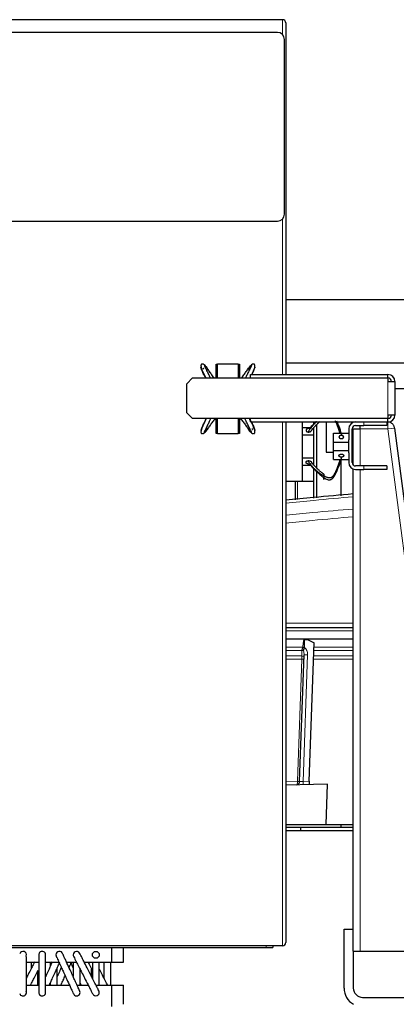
# Model space of a CAD drawing. Header units: inches. Extents: x 0 to 20790, y -12 to 14700.
# Tile 266 of 358: x 9408 to 9734, y 6126 to 6977. Entities that reach past the tile are written whole.
import ezdxf

# ---------------------------------------------------------------- set-up
doc = ezdxf.new("R2010")
doc.units = ezdxf.units.IN
doc.layers.add('1', color=7, linetype='Continuous', true_color=0xffffff)

msp = doc.modelspace()

# ---------------------------------------------------------------- linework, layer by layer
at = {"layer": '1', "color": 2, "linetype": 'Continuous', "lineweight": 25}
for p, q in [((9635.594, 6976.757), (9261.194, 6976.757)), ((9631.394, 6965.757), (9285.394, 6965.757)), ((9638.394, 6973.957), (9638.394, 6670.247)), ((9637.394, 6808.757), (9637.394, 6959.757)), ((9285.394, 6802.757), (9631.394, 6802.757)), ((9913.481, 6734.757), (9638.395, 6734.757)), ((9578.394, 6667.255), (9578.394, 6679.257)), ((9578.394, 6679.257), (9579.434, 6679.257)), ((9579.434, 6667.255), (9579.434, 6679.457)), ((9579.434, 6679.457), (9597.434, 6679.457)), ((9597.434, 6679.457), (9597.434, 6667.255)), ((9597.434, 6679.257), (9598.394, 6679.257)), ((9598.394, 6679.257), (9598.394, 6667.255)), ((9638.389, 6680.256), (9743.394, 6680.256)), ((9607.894, 6667.255), (9607.894, 6670.257)), ((9607.894, 6670.257), (9726.894, 6670.257)), ((9726.894, 6667.257), (9726.894, 6670.257)), ((9552.894, 6662.255), (9557.894, 6667.255)), ((9552.894, 6637.259), (9552.894, 6662.255)), ((9557.894, 6667.255), (9726.894, 6667.255)), ((9726.894, 6667.255), (9726.894, 6664.257)), ((9726.894, 6664.257), (9732.894, 6664.257)), ((9732.894, 6664.257), (9732.894, 6635.257)), ((9732.89, 6658.256), (9743.394, 6658.256)), ((9557.894, 6632.259), (9552.894, 6637.259)), ((9732.894, 6635.257), (9726.894, 6635.257)), ((9726.894, 6635.257), (9726.894, 6632.259)), ((9726.894, 6632.259), (9557.894, 6632.259)), ((9578.394, 6619.257), (9578.394, 6632.258)), ((9579.434, 6619.057), (9579.434, 6632.259)), ((9597.434, 6632.259), (9597.434, 6619.057)), ((9598.394, 6632.258), (9598.394, 6619.257)), ((9607.894, 6629.257), (9607.894, 6632.259)), ((9607.894, 6629.257), (9726.894, 6629.257)), ((9638.394, 6629.249), (9638.394, 6179.557)), ((9652.894, 6623.284), (9652.894, 6629.257)), ((9662.894, 6627.044), (9662.894, 6629.257)), ((9665.116, 6626.899), (9665.116, 6589.553)), ((9673.544, 6629.257), (9673.544, 6603.256)), ((9698.894, 6626.257), (9705.894, 6626.257)), ((9702.894, 6623.257), (9702.894, 6626.257)), ((9725.894, 6626.257), (9705.894, 6626.257)), ((9725.894, 6629.257), (9725.894, 6626.257)), ((9726.894, 6629.257), (9726.894, 6632.257)), ((9579.434, 6619.257), (9578.394, 6619.257)), ((9597.434, 6619.057), (9579.434, 6619.057)), ((9598.394, 6619.257), (9597.434, 6619.257)), ((9652.894, 6624.457), (9660.81, 6624.457)), ((9652.894, 6618.257), (9652.894, 6623.284)), ((9652.894, 6598.257), (9652.894, 6618.257)), ((9652.894, 6618.257), (9662.894, 6618.257)), ((9662.894, 6618.257), (9662.894, 6624.457)), ((9662.894, 6598.257), (9662.894, 6618.257)), ((9679.894, 6611.727), (9679.894, 6619.727)), ((9679.894, 6619.727), (9692.894, 6619.727)), ((9692.894, 6623.257), (9692.894, 6613.813)), ((9695.894, 6594.257), (9695.894, 6623.257)), ((9696.894, 6623.257), (9702.894, 6623.257)), ((9696.894, 6592.018), (9696.894, 6623.257)), ((9732.579, 6624.038), (9791.894, 6172.257)), ((9679.894, 6604.727), (9679.894, 6611.727)), ((9679.894, 6611.727), (9692.894, 6611.727)), ((9692.894, 6611.727), (9692.894, 6613.813)), ((9692.894, 6604.727), (9692.894, 6611.727)), ((9673.544, 6603.256), (9679.892, 6603.256)), ((9679.894, 6604.727), (9692.894, 6604.727)), ((9679.894, 6596.727), (9679.894, 6604.727)), ((9692.894, 6602.642), (9692.894, 6604.727)), ((9692.894, 6602.642), (9692.894, 6594.257)), ((9652.894, 6598.257), (9662.894, 6598.257)), ((9652.894, 6593.229), (9652.894, 6598.257)), ((9652.894, 6578.257), (9652.894, 6593.229)), ((9652.894, 6592.057), (9660.763, 6592.057)), ((9662.894, 6592.057), (9662.894, 6598.257)), ((9679.894, 6596.727), (9692.894, 6596.727)), ((9686.244, 6596.727), (9686.244, 6565.51)), ((9662.894, 6578.057), (9662.894, 6589.41)), ((9665.116, 6586.679), (9665.116, 6563.688)), ((9696.894, 6172.257), (9696.894, 6588.593)), ((9705.894, 6591.257), (9698.894, 6591.257)), ((9698.894, 6588.257), (9705.894, 6588.257)), ((9725.894, 6591.257), (9705.894, 6591.257)), ((9725.894, 6588.257), (9705.894, 6588.257)), ((9725.894, 6591.257), (9725.894, 6588.257)), ((9638.394, 6578.257), (9652.894, 6578.257)), ((9646.613, 6578.254), (9646.613, 6562.089)), ((9652.894, 6578.057), (9652.894, 6578.257)), ((9652.894, 6578.057), (9662.894, 6578.057)), ((9662.545, 6578.055), (9662.545, 6563.464)), ((9638.397, 6451.651), (9696.896, 6451.651)), ((9696.895, 6441.651), (9638.4, 6441.651)), ((9654.539, 6434.49), (9654.774, 6441.221)), ((9657.809, 6441.115), (9654.774, 6441.221)), ((9657.809, 6441.115), (9662.904, 6438.434)), ((9658.731, 6318.933), (9662.904, 6438.434)), ((9654.537, 6434.44), (9654.539, 6434.49)), ((9650.493, 6318.635), (9654.318, 6428.177)), ((9674.645, 6316.45), (9638.394, 6315.501)), ((9658.731, 6318.933), (9658.63, 6316.031)), ((9673.429, 6281.651), (9674.645, 6316.45)), ((9638.393, 6281.651), (9673.429, 6281.651)), ((9638.394, 6279.256), (9651.394, 6279.256)), ((9651.394, 6279.256), (9696.897, 6279.256)), ((9651.394, 6276.256), (9651.394, 6279.256)), ((9673.431, 6281.651), (9696.895, 6281.651)), ((9686.244, 6281.652), (9686.244, 6279.257)), ((9638.394, 6276.257), (9696.894, 6276.257)), ((9688.894, 6140.257), (9688.894, 6191.257)), ((9688.894, 6191.257), (9696.894, 6191.257)), ((9635.594, 6176.757), (9261.194, 6176.757)), ((9397.194, 6175.257), (9488.194, 6175.257)), ((9488.19, 6175.257), (9621.394, 6175.257)), ((9488.194, 6162.757), (9488.194, 6175.257)), ((9498.194, 6162.757), (9498.194, 6175.257)), ((9621.394, 6175.257), (9627.394, 6175.257)), ((9627.394, 6176.757), (9627.394, 6175.257)), ((9696.894, 6172.257), (9696.894, 6140.257)), ((9696.894, 6172.257), (9702.894, 6172.257)), ((9702.894, 6172.257), (9785.843, 6172.257)), ((9414.176, 6162.757), (9424.798, 6162.757)), ((9430.779, 6162.757), (9442.266, 6162.757)), ((9448.849, 6162.757), (9457.426, 6162.757)), ((9464.14, 6162.757), (9488.194, 6162.757)), ((9488.194, 6162.757), (9498.194, 6162.757)), ((9414.191, 6142.757), (9424.813, 6142.757)), ((9430.792, 6142.757), (9451.436, 6142.757)), ((9458.022, 6142.757), (9467.645, 6142.757)), ((9474.361, 6142.757), (9488.194, 6142.757)), ((9488.194, 6142.757), (9498.194, 6142.757)), ((9488.194, 6124.257), (9488.194, 6142.757)), ((9498.194, 6126.257), (9498.194, 6142.757)), ((9704.894, 6132.257), (9772.894, 6132.257))]:
    msp.add_line(p, q, dxfattribs=at)
at = {"layer": '1', "color": 110, "linetype": 'Continuous', "lineweight": 13}
for p, q in [((9635.594, 6964.041), (9635.594, 6976.757)), ((9635.594, 6670.248), (9635.594, 6804.472)), ((9726.894, 6635.257), (9726.894, 6664.257)), ((9635.594, 6176.757), (9635.594, 6629.251)), ((9705.894, 6626.257), (9705.894, 6629.257)), ((9726.63, 6623.257), (9726.63, 6629.257)), ((9702.894, 6623.257), (9702.894, 6591.25)), ((9726.63, 6623.257), (9702.894, 6623.257)), ((9732.579, 6624.038), (9726.63, 6623.257)), ((9785.843, 6172.257), (9726.63, 6623.257)), ((9702.894, 6588.255), (9702.894, 6172.257)), ((9705.894, 6588.257), (9705.894, 6591.257)), ((9648.756, 6578.254), (9648.756, 6562.274)), ((9638.399, 6455.442), (9696.898, 6455.442)), ((9696.897, 6448.808), (9638.398, 6448.808)), ((9638.394, 6434.657), (9653.167, 6434.657)), ((9652.446, 6431.919), (9638.394, 6431.919)), ((9652.28, 6427.17), (9652.446, 6431.919)), ((9696.897, 6431.919), (9662.677, 6431.919)), ((9662.773, 6434.657), (9696.896, 6434.657)), ((9638.394, 6427.17), (9652.28, 6427.17)), ((9652.254, 6424.435), (9638.394, 6424.435)), ((9648.567, 6318.872), (9652.254, 6424.435)), ((9657.32, 6428.173), (9653.5, 6318.796)), ((9696.899, 6424.435), (9662.416, 6424.435)), ((9662.511, 6427.17), (9696.898, 6427.17)), ((9638.394, 6318.606), (9648.567, 6318.872)), ((9653.5, 6318.796), (9658.731, 6318.933)), ((9621.394, 6176.757), (9621.394, 6175.257))]:
    msp.add_line(p, q, dxfattribs=at)
at = {"layer": '1', "color": 2, "linetype": 'Continuous', "lineweight": 25}
msp.add_circle((9474.194, 6169.007), 3, dxfattribs=at)
for centre, radius, start, end in [((9635.594, 6973.957), 2.8, 0, 90), ((9631.394, 6959.757), 6, 0, 90), ((9631.394, 6808.757), 6, 270, 0), ((9726.894, 6664.257), 6, 0, 90), ((9726.894, 6664.257), 3, 0, 90), ((9726.894, 6635.257), 6, 270, 0), ((9726.894, 6635.257), 3, 270, 0), ((9698.894, 6623.257), 6, 90, 180), ((9698.894, 6623.257), 3, 90, 180), ((9698.894, 6594.257), 6, 180, 270), ((9698.894, 6594.257), 3, 180, 270), ((9647.495, 6318.74), 3, 271.5, 358), ((9635.594, 6179.557), 2.8, 270, 0), ((9411.194, 6169.007), 3, 341.74125, 161.71875), ((9427.794, 6169.007), 3, 17.634375, 201.1275), ((9442.694, 6169.007), 3, 13.39875, 180), ((9442.694, 6169.007), 3, 180, 193.381875), ((9457.594, 6169.007), 3, 9.118125, 180), ((9457.594, 6169.007), 3, 180, 189.118125), ((9411.194, 6136.507), 3, 198.28125, 18.770625), ((9427.794, 6136.507), 3, 158.8725, 342.365625), ((9457.594, 6136.507), 3, 215.865, 0), ((9457.594, 6136.507), 3, 0, 35.89875), ((9474.194, 6136.507), 3, 225.028125, 45.0225), ((9704.894, 6140.257), 16, 180, 241.041094), ((9704.894, 6140.257), 8, 180, 270)]:
    msp.add_arc(centre, radius, start, end, dxfattribs=at)
at = {"layer": '1', "color": 110, "linetype": 'Continuous', "lineweight": 13}
for centre, major_axis, ratio, start_param, end_param in [((9652.548, 6434.797), (0.21, 4), 0.017402, 3.9104493, 4.0569497), ((9652.398, 6430.481), (1.999, -0.07), 0.719748, 0.7957294, 1.5716725), ((9652.42, 6431.135), (1.999, -0.07), 0.6108356, 0.7931781, 1.5644616), ((9653.097, 6434.587), (-1.989, 0.207), 0.0383473, 3.905781, 4.6813136), ((9652.32, 6428.247), (0.159, 4.566), 0.4377405, 4.712389, 5.5081184), ((9652.323, 6428.348), (0.235, 6.724), 0.7431451, 4.712389, 5.8716685), ((9652.181, 6424.292), (0.07, 4), 0.0174444, 4.7482984, 5.5155451), ((9652.184, 6424.364), (1.999, -0.07), 0.0368135, 0, 1.5371762), ((9652.232, 6425.731), (1.999, -0.07), 0.719748, 0, 1.5716725), ((9657.316, 6428.072), (2.998, -0.105), 0.0336829, 1.5707963, 3.1415927), ((9647.495, 6318.74), (-0.079, 2.999), 0.3572125, 3.1415927, 4.6513025), ((9648.496, 6318.766), (-0.017, 3.001), 0.0238693, 4.6517894, 4.7475548), ((9648.498, 6318.801), (1.999, -0.07), 0.0368135, 0, 1.5371762), ((9648.494, 6318.705), (-1.999, 0.07), 0.0587977, 1.6102188, 3.1415927), ((9653.504, 6318.897), (3.011, 0.262), 0.0331858, 3.1375287, 4.708325), ((9653.504, 6318.897), (-0.079, 2.999), 0.0020575, 1.6044228, 3.1415927)]:
    msp.add_ellipse(centre, major_axis=major_axis, ratio=ratio, start_param=start_param, end_param=end_param, dxfattribs=at)
at = {"layer": '1', "color": 2, "linetype": 'Continuous', "lineweight": 25}
for points, degree, knots in [([(9569.071, 6667.322), (9568.979, 6667.506), (9568.61, 6668.247), (9567.968, 6669.541), (9567.155, 6671.197), (9566.375, 6672.832), (9565.801, 6674.164), (9565.503, 6675.045), (9565.37, 6675.522), (9565.287, 6675.852), (9565.22, 6676.138), (9565.139, 6676.417), (9565.072, 6676.59), (9565.061, 6676.517), (9565.145, 6676.347), (9565.245, 6676.193), (9565.295, 6676.122)], 3, [0, 0, 0, 0, 0.0430216, 0.1730944, 0.3031673, 0.4332401, 0.563313, 0.6283494, 0.6608676, 0.6933858, 0.725904, 0.7584222, 0.8234586, 0.8884951, 0.9535315, 1, 1, 1, 1]), ([(9569.489, 6677.176), (9568.969, 6677.807), (9568.004, 6678.706), (9566.698, 6679.31), (9565.937, 6679.302), (9565.433, 6679.081), (9565.151, 6678.534), (9565.135, 6677.661), (9565.298, 6676.304), (9566.465, 6672.87), (9568.048, 6669.665), (9569.228, 6667.257)], 3, [0, 0, 0, 0, 0.120551, 0.224305, 0.2695909, 0.3107847, 0.3829057, 0.4458882, 0.5007155, 0.6269579, 1, 1, 1, 1]), ([(9570.119, 6676.337), (9569.889, 6676.691), (9569.418, 6677.348), (9568.836, 6677.928), (9568.413, 6678.162), (9568.132, 6678.198), (9568.06, 6678.014), (9568.113, 6677.76), (9568.219, 6677.52), (9568.361, 6677.248), (9568.575, 6676.85), (9568.973, 6676.083), (9569.574, 6674.848), (9570.319, 6673.289), (9571.087, 6671.698), (9571.867, 6670.093), (9572.581, 6668.63), (9573.039, 6667.703), (9573.231, 6667.318)], 3, [0, 0, 0, 0, 0.0933859, 0.1867719, 0.2334649, 0.2801578, 0.3268508, 0.3501973, 0.3735438, 0.3968902, 0.4202367, 0.4669297, 0.5603156, 0.6537016, 0.7470875, 0.8404735, 0.9338594, 1, 1, 1, 1]), ([(9568.087, 6677.948), (9568.222, 6677.921), (9568.385, 6677.876), (9568.544, 6677.817), (9568.697, 6677.745), (9568.99, 6677.581), (9569.319, 6677.358), (9569.591, 6677.108), (9569.828, 6676.824), (9570.024, 6676.513), (9570.119, 6676.337)], 5, [0, 0, 0, 0, 0, 0, 0.2580938, 0.3152444, 0.3152444, 0.3152444, 0.6272599, 1, 1, 1, 1, 1, 1]), ([(9606.75, 6676.337), (9606.98, 6676.691), (9607.451, 6677.348), (9608.033, 6677.928), (9608.456, 6678.162), (9608.737, 6678.198), (9608.808, 6678.014), (9608.756, 6677.76), (9608.65, 6677.52), (9608.508, 6677.248), (9608.294, 6676.85), (9607.896, 6676.083), (9607.295, 6674.848), (9606.55, 6673.289), (9605.782, 6671.698), (9605.002, 6670.093), (9604.288, 6668.63), (9603.83, 6667.703), (9603.638, 6667.318)], 3, [0, 0, 0, 0, 0.0933859, 0.1867719, 0.2334649, 0.2801578, 0.3268508, 0.3501973, 0.3735438, 0.3968902, 0.4202367, 0.4669297, 0.5603156, 0.6537016, 0.7470875, 0.8404735, 0.9338594, 1, 1, 1, 1]), ([(9608.782, 6677.948), (9608.647, 6677.921), (9608.484, 6677.876), (9608.325, 6677.817), (9608.172, 6677.745), (9607.879, 6677.581), (9607.55, 6677.358), (9607.278, 6677.108), (9607.041, 6676.824), (9606.845, 6676.513), (9606.75, 6676.337)], 5, [0, 0, 0, 0, 0, 0, 0.2580938, 0.3152444, 0.3152444, 0.3152444, 0.6272599, 1, 1, 1, 1, 1, 1]), ([(9609.106, 6670.279), (9609.762, 6671.664), (9610.734, 6673.84), (9611.571, 6676.304), (9611.734, 6677.661), (9611.718, 6678.534), (9611.435, 6679.081), (9610.932, 6679.302), (9610.171, 6679.31), (9608.864, 6678.706), (9607.9, 6677.807), (9607.38, 6677.176)], 3, [0, 0, 0, 0, 0.2566536, 0.4063317, 0.471337, 0.5460117, 0.6315212, 0.6803622, 0.734055, 0.8570699, 1, 1, 1, 1]), ([(9609.258, 6670.269), (9609.41, 6670.578), (9609.829, 6671.437), (9610.494, 6672.832), (9611.068, 6674.164), (9611.366, 6675.045), (9611.499, 6675.522), (9611.581, 6675.852), (9611.649, 6676.138), (9611.729, 6676.417), (9611.797, 6676.59), (9611.807, 6676.517), (9611.708, 6676.313), (9611.556, 6676.092), (9611.452, 6675.952)], 3, [0, 0, 0, 0, 0.0905636, 0.2522843, 0.414005, 0.4948654, 0.5352955, 0.5757257, 0.6161559, 0.6565861, 0.7374464, 0.8183068, 0.8991671, 1, 1, 1, 1]), ([(9567.573, 6675.422), (9567.555, 6675.443), (9567.433, 6675.585), (9567.321, 6675.651), (9567.192, 6675.47), (9567.127, 6675.058), (9567.097, 6674.801)], 3, [0, 0, 0, 0, 0.0370006, 0.2628933, 0.4797994, 1, 1, 1, 1]), ([(9570.119, 6676.337), (9570.167, 6676.247), (9570.247, 6676.083), (9570.317, 6675.913), (9570.374, 6675.738), (9570.435, 6675.492), (9570.482, 6675.232), (9570.501, 6675.049), (9570.503, 6674.865), (9570.484, 6674.642), (9570.433, 6674.351), (9570.381, 6674.174), (9570.307, 6674.004), (9570.204, 6673.839), (9570.059, 6673.66), (9569.997, 6673.594), (9569.929, 6673.532), (9569.857, 6673.476), (9569.751, 6673.405), (9569.708, 6673.379), (9569.668, 6673.357), (9569.628, 6673.336), (9569.586, 6673.317)], 5, [0, 0, 0, 0, 0, 0, 0.1485653, 0.2666578, 0.2666578, 0.2666578, 0.3696456, 0.5333156, 0.5333156, 0.5333156, 0.591593, 0.7999733, 0.7999733, 0.7999733, 0.8142952, 0.9276593, 0.9333022, 0.9333022, 0.9333022, 1, 1, 1, 1, 1, 1]), ([(9576.592, 6667.292), (9576.495, 6667.416), (9576.011, 6668.034), (9575.165, 6669.134), (9574.094, 6670.576), (9573.071, 6672.025), (9572.079, 6673.486), (9571.1, 6674.95), (9570.451, 6675.894), (9570.119, 6676.337)], 3, [0, 0, 0, 0, 0.039904, 0.19992, 0.359936, 0.519952, 0.679968, 0.839984, 1, 1, 1, 1]), ([(9600.277, 6667.292), (9600.374, 6667.416), (9600.858, 6668.034), (9601.704, 6669.134), (9602.775, 6670.576), (9603.798, 6672.025), (9604.79, 6673.486), (9605.768, 6674.95), (9606.417, 6675.894), (9606.75, 6676.337)], 3, [0, 0, 0, 0, 0.039904, 0.19992, 0.359936, 0.519952, 0.679968, 0.839984, 1, 1, 1, 1]), ([(9606.75, 6676.337), (9606.702, 6676.247), (9606.59, 6676.019), (9606.46, 6675.675), (9606.38, 6675.315), (9606.359, 6674.946), (9606.385, 6674.642), (9606.437, 6674.348), (9606.49, 6674.169), (9606.565, 6673.997), (9606.665, 6673.839), (9606.756, 6673.726)], 5, [0, 0, 0, 0, 0, 0, 0.1848578, 0.4599452, 0.6635975, 0.6635975, 0.6635975, 0.7361114, 1, 1, 1, 1, 1, 1]), ([(9569.587, 6632.171), (9569.323, 6631.639), (9568.781, 6630.551), (9567.968, 6628.913), (9567.155, 6627.257), (9566.375, 6625.623), (9565.801, 6624.29), (9565.503, 6623.409), (9565.37, 6622.933), (9565.287, 6622.602), (9565.22, 6622.316), (9565.139, 6622.037), (9565.072, 6621.864), (9565.061, 6621.937), (9565.161, 6622.141), (9565.313, 6622.362), (9565.417, 6622.503)], 3, [0, 0, 0, 0, 0.1108584, 0.2274901, 0.3441218, 0.4607534, 0.5773851, 0.635701, 0.6648589, 0.6940168, 0.7231747, 0.7523326, 0.8106485, 0.8689643, 0.9272801, 1, 1, 1, 1]), ([(9569.742, 6632.248), (9569.617, 6631.991), (9568.267, 6629.23), (9566.495, 6625.674), (9565.298, 6622.15), (9565.135, 6620.794), (9565.151, 6619.921), (9565.433, 6619.373), (9565.937, 6619.152), (9566.698, 6619.144), (9568.004, 6619.748), (9568.969, 6620.647), (9569.489, 6621.278)], 3, [0, 0, 0, 0, 0.037703, 0.4052812, 0.5250321, 0.57704, 0.6367839, 0.7051963, 0.7442719, 0.7872291, 0.8856479, 1, 1, 1, 1]), ([(9570.119, 6622.117), (9569.889, 6621.763), (9569.418, 6621.106), (9568.836, 6620.526), (9568.413, 6620.293), (9568.132, 6620.256), (9568.06, 6620.44), (9568.113, 6620.695), (9568.219, 6620.934), (9568.361, 6621.206), (9568.575, 6621.604), (9568.973, 6622.371), (9569.574, 6623.606), (9570.319, 6625.165), (9571.087, 6626.756), (9571.867, 6628.362), (9572.752, 6630.174), (9573.388, 6631.454), (9573.76, 6632.193)], 3, [0, 0, 0, 0, 0.088065, 0.17613, 0.2201625, 0.264195, 0.3082275, 0.3302437, 0.35226, 0.3742762, 0.3962925, 0.440325, 0.52839, 0.6164549, 0.7045199, 0.7925849, 0.8806499, 1, 1, 1, 1]), ([(9577.442, 6632.23), (9577.053, 6631.747), (9576.279, 6630.769), (9575.165, 6629.32), (9574.094, 6627.878), (9573.071, 6626.429), (9572.079, 6624.969), (9571.1, 6623.504), (9570.451, 6622.56), (9570.119, 6622.117)], 3, [0, 0, 0, 0, 0.1383334, 0.2819445, 0.4255556, 0.5691667, 0.7127778, 0.8563889, 1, 1, 1, 1]), ([(9599.427, 6632.23), (9599.816, 6631.747), (9600.59, 6630.769), (9601.704, 6629.32), (9602.775, 6627.878), (9603.798, 6626.429), (9604.79, 6624.969), (9605.768, 6623.504), (9606.417, 6622.56), (9606.75, 6622.117)], 3, [0, 0, 0, 0, 0.1383334, 0.2819445, 0.4255556, 0.5691667, 0.7127778, 0.8563889, 1, 1, 1, 1]), ([(9606.75, 6622.117), (9606.98, 6621.763), (9607.451, 6621.106), (9608.033, 6620.526), (9608.456, 6620.293), (9608.737, 6620.256), (9608.808, 6620.44), (9608.756, 6620.695), (9608.65, 6620.934), (9608.508, 6621.206), (9608.294, 6621.604), (9607.896, 6622.371), (9607.295, 6623.606), (9606.55, 6625.165), (9605.782, 6626.756), (9605.002, 6628.362), (9604.117, 6630.174), (9603.481, 6631.454), (9603.109, 6632.193)], 3, [0, 0, 0, 0, 0.088065, 0.17613, 0.2201625, 0.264195, 0.3082275, 0.3302437, 0.35226, 0.3742762, 0.3962925, 0.440325, 0.52839, 0.6164549, 0.7045199, 0.7925849, 0.8806499, 1, 1, 1, 1]), ([(9607.38, 6621.278), (9607.9, 6620.647), (9608.864, 6619.748), (9610.171, 6619.144), (9610.932, 6619.152), (9611.435, 6619.373), (9611.718, 6619.921), (9611.734, 6620.794), (9611.571, 6622.15), (9610.373, 6625.674), (9608.601, 6629.231), (9607.251, 6631.993), (9607.125, 6632.251)], 3, [0, 0, 0, 0, 0.1143361, 0.2127411, 0.2556923, 0.2947624, 0.3631652, 0.4229007, 0.4749014, 0.5946355, 0.9621622, 1, 1, 1, 1]), ([(9608.736, 6629.244), (9608.79, 6629.134), (9609.118, 6628.47), (9609.714, 6627.257), (9610.494, 6625.623), (9611.068, 6624.29), (9611.366, 6623.409), (9611.499, 6622.933), (9611.581, 6622.602), (9611.649, 6622.316), (9611.729, 6622.037), (9611.797, 6621.864), (9611.807, 6621.937), (9611.724, 6622.108), (9611.624, 6622.262), (9611.574, 6622.333)], 3, [0, 0, 0, 0, 0.0302418, 0.1827854, 0.3353291, 0.4878728, 0.5641446, 0.6022805, 0.6404164, 0.6785524, 0.7166883, 0.7929601, 0.8692319, 0.9455038, 1, 1, 1, 1]), ([(9665.007, 6629.256), (9664.582, 6628.884), (9663.571, 6627.962), (9662.041, 6626.405), (9659.959, 6623.97), (9658.566, 6621.994), (9657.714, 6620.613)], 3, [0, 0, 0, 0, 0.1499987, 0.362499, 0.5749993, 1, 1, 1, 1]), ([(9659.071, 6623.655), (9659.957, 6624.67), (9661.358, 6626.178), (9663.359, 6628.134), (9664.448, 6629.162), (9665.036, 6629.711), (9665.108, 6629.777)], 3, [0, 0, 0, 0, 0.4832815, 0.7249222, 0.966563, 1, 1, 1, 1]), ([(9685.31, 6619.81), (9685.132, 6620.483), (9684.615, 6622.291), (9683.804, 6624.644), (9682.948, 6626.876), (9682.262, 6628.541), (9681.76, 6629.676), (9681.486, 6630.254), (9681.472, 6630.285)], 3, [0, 0, 0, 0, 0.1891166, 0.509925, 0.6703292, 0.8307334, 0.9911377, 1, 1, 1, 1]), ([(9682.331, 6630.268), (9682.511, 6629.877), (9682.928, 6628.948), (9683.788, 6626.932), (9684.862, 6624.21), (9685.941, 6620.901), (9686.509, 6618.676), (9686.754, 6617.565)], 3, [0, 0, 0, 0, 0.0947593, 0.2240794, 0.4827196, 0.7413598, 1, 1, 1, 1]), ([(9732.579, 6624.038), (9732.534, 6624.384), (9732.458, 6624.726), (9732.248, 6625.392), (9732.114, 6625.716), (9731.792, 6626.335), (9731.604, 6626.631), (9731.179, 6627.185), (9730.942, 6627.443), (9730.428, 6627.915), (9730.15, 6628.128), (9729.561, 6628.504), (9729.25, 6628.666), (9728.605, 6628.933), (9728.271, 6629.038), (9727.589, 6629.19), (9727.242, 6629.235), (9726.893, 6629.251)], 3, [0, 0, 0, 0, 0.125, 0.125, 0.25, 0.25, 0.375, 0.375, 0.5, 0.5, 0.625, 0.625, 0.75, 0.75, 0.875, 0.875, 1, 1, 1, 1]), ([(9568.087, 6620.506), (9568.222, 6620.533), (9568.385, 6620.578), (9568.544, 6620.638), (9568.697, 6620.709), (9568.99, 6620.873), (9569.319, 6621.096), (9569.591, 6621.347), (9569.828, 6621.631), (9570.024, 6621.941), (9570.119, 6622.117)], 5, [0, 0, 0, 0, 0, 0, 0.2580938, 0.3152444, 0.3152444, 0.3152444, 0.6272599, 1, 1, 1, 1, 1, 1]), ([(9570.119, 6622.117), (9570.167, 6622.207), (9570.278, 6622.435), (9570.409, 6622.779), (9570.489, 6623.14), (9570.51, 6623.508), (9570.484, 6623.812), (9570.432, 6624.106), (9570.379, 6624.286), (9570.304, 6624.457), (9570.204, 6624.615), (9570.113, 6624.728)], 5, [0, 0, 0, 0, 0, 0, 0.1848578, 0.4599452, 0.6635975, 0.6635975, 0.6635975, 0.7361114, 1, 1, 1, 1, 1, 1]), ([(9606.75, 6622.117), (9606.702, 6622.207), (9606.622, 6622.372), (9606.552, 6622.542), (9606.495, 6622.716), (9606.434, 6622.962), (9606.386, 6623.223), (9606.368, 6623.405), (9606.366, 6623.589), (9606.385, 6623.812), (9606.436, 6624.104), (9606.488, 6624.281), (9606.562, 6624.45), (9606.661, 6624.61), (9606.753, 6624.724), (9606.755, 6624.727), (9606.758, 6624.73), (9606.76, 6624.733)], 5, [0, 0, 0, 0, 0, 0, 0.1844371, 0.3310436, 0.3310436, 0.3310436, 0.4588984, 0.6620872, 0.6620872, 0.6620872, 0.7344361, 0.9931308, 0.9931308, 0.9931308, 1, 1, 1, 1, 1, 1]), ([(9608.782, 6620.506), (9608.647, 6620.533), (9608.484, 6620.578), (9608.325, 6620.638), (9608.172, 6620.709), (9607.879, 6620.873), (9607.55, 6621.096), (9607.278, 6621.347), (9607.041, 6621.631), (9606.845, 6621.941), (9606.75, 6622.117)], 5, [0, 0, 0, 0, 0, 0, 0.2580938, 0.3152444, 0.3152444, 0.3152444, 0.6272599, 1, 1, 1, 1, 1, 1]), ([(9609.296, 6623.032), (9609.314, 6623.011), (9609.436, 6622.869), (9609.548, 6622.803), (9609.677, 6622.985), (9609.742, 6623.397), (9609.772, 6623.654)], 3, [0, 0, 0, 0, 0.0370006, 0.2628933, 0.4797994, 1, 1, 1, 1]), ([(9659.071, 6623.655), (9658.884, 6623.677), (9658.535, 6623.692), (9658.185, 6623.664), (9657.845, 6623.596), (9657.497, 6623.484), (9657.204, 6623.367), (9657.057, 6623.298), (9656.917, 6623.22), (9656.787, 6623.134), (9656.584, 6622.981), (9656.47, 6622.882), (9656.368, 6622.777), (9656.28, 6622.664), (9656.163, 6622.466), (9656.096, 6622.321), (9656.058, 6622.193), (9656.038, 6622.061), (9656.038, 6621.866), (9656.061, 6621.692), (9656.098, 6621.565), (9656.156, 6621.443), (9656.26, 6621.291), (9656.419, 6621.114), (9656.655, 6620.925), (9656.952, 6620.777), (9657.285, 6620.677), (9657.57, 6620.628), (9657.714, 6620.613)], 5, [0, 0, 0, 0, 0, 0, 0.1360851, 0.25, 0.25, 0.25, 0.2708653, 0.3748173, 0.375, 0.375, 0.375, 0.4789488, 0.5, 0.5, 0.5, 0.5828898, 0.625, 0.625, 0.625, 0.6871801, 0.75, 0.75, 0.75, 0.7916704, 0.8957455, 1, 1, 1, 1, 1, 1]), ([(9657.714, 6620.613), (9657.906, 6620.592), (9658.254, 6620.58), (9658.603, 6620.611), (9658.943, 6620.681), (9659.334, 6620.81), (9659.619, 6620.93), (9659.764, 6621.002), (9659.9, 6621.083), (9660.064, 6621.196), (9660.236, 6621.331), (9660.334, 6621.421), (9660.422, 6621.516), (9660.5, 6621.616), (9660.547, 6621.686)], 5, [0, 0, 0, 0, 0, 0, 0.2888057, 0.5141884, 0.5141884, 0.5141884, 0.6297551, 0.7712826, 0.7712826, 0.7712826, 0.843656, 1, 1, 1, 1, 1, 1]), ([(9686.754, 6617.565), (9686.665, 6617.573), (9686.444, 6617.584), (9686.12, 6617.571), (9685.805, 6617.519), (9685.515, 6617.429), (9685.297, 6617.332), (9685.093, 6617.222), (9684.93, 6617.11), (9684.757, 6616.948), (9684.623, 6616.756), (9684.553, 6616.576), (9684.529, 6616.479), (9684.51, 6616.352), (9684.506, 6616.179), (9684.551, 6615.972), (9684.655, 6615.773), (9684.813, 6615.591), (9685.017, 6615.411), (9685.288, 6615.226), (9685.552, 6615.103), (9685.845, 6615.013), (9686.157, 6614.961), (9686.335, 6614.945)], 5, [0, 0, 0, 0, 0, 0, 0.0696423, 0.1732771, 0.25, 0.25, 0.25, 0.2773185, 0.3817136, 0.4348548, 0.4856843, 0.5, 0.5, 0.5, 0.5898118, 0.6938111, 0.75, 0.75, 0.75, 0.8595818, 1, 1, 1, 1, 1, 1]), ([(9686.335, 6614.945), (9686.467, 6614.933), (9686.735, 6614.924), (9687.058, 6614.948), (9687.368, 6615.012), (9687.648, 6615.114), (9687.862, 6615.216), (9688.06, 6615.331), (9688.267, 6615.491), (9688.424, 6615.676), (9688.522, 6615.876), (9688.564, 6616.047), (9688.583, 6616.218), (9688.574, 6616.408), (9688.507, 6616.614), (9688.382, 6616.808), (9688.225, 6616.969), (9688.038, 6617.125), (9687.797, 6617.288), (9687.532, 6617.41), (9687.238, 6617.499), (9686.926, 6617.55), (9686.754, 6617.565)], 5, [0, 0, 0, 0, 0, 0, 0.1042545, 0.2083296, 0.25, 0.25, 0.25, 0.3128199, 0.4171102, 0.5, 0.5, 0.5, 0.5210512, 0.6251827, 0.7291347, 0.75, 0.75, 0.75, 0.8639149, 1, 1, 1, 1, 1, 1]), ([(9659.071, 6592.799), (9658.858, 6592.774), (9658.53, 6592.777), (9658.313, 6592.793), (9658.099, 6592.821), (9657.887, 6592.861), (9657.681, 6592.913), (9657.48, 6592.976), (9657.287, 6593.051), (9657.102, 6593.136), (9656.926, 6593.231), (9656.761, 6593.337), (9656.608, 6593.452), (9656.469, 6593.577), (9656.346, 6593.71), (9656.24, 6593.852), (9656.156, 6594.001), (9656.093, 6594.158), (9656.052, 6594.319), (9656.036, 6594.483), (9656.044, 6594.646), (9656.071, 6594.773), (9656.095, 6594.852), (9656.125, 6594.929), (9656.162, 6595.005), (9656.205, 6595.079), (9656.255, 6595.149), (9656.333, 6595.246), (9656.468, 6595.371), (9656.623, 6595.483), (9656.797, 6595.581), (9656.985, 6595.666), (9657.185, 6595.736), (9657.393, 6595.791), (9657.552, 6595.82), (9657.66, 6595.836), (9657.714, 6595.841)], 2, [0, 0, 0, 0.0625, 0.09375, 0.125, 0.15625, 0.1875, 0.21875, 0.25, 0.28125, 0.3125, 0.34375, 0.375, 0.40625, 0.4375, 0.46875, 0.5, 0.53125, 0.5625, 0.59375, 0.625, 0.65625, 0.6741071, 0.6875, 0.7053571, 0.71875, 0.7366071, 0.75, 0.78125, 0.8125, 0.84375, 0.875, 0.90625, 0.9375, 0.96875, 0.984375, 1, 1, 1]), ([(9657.714, 6595.841), (9657.926, 6595.864), (9658.253, 6595.858), (9658.469, 6595.842), (9658.684, 6595.813), (9658.894, 6595.771), (9659.1, 6595.719), (9659.301, 6595.655), (9659.494, 6595.58), (9659.679, 6595.494), (9659.854, 6595.398), (9660.019, 6595.292), (9660.172, 6595.177), (9660.312, 6595.053), (9660.436, 6594.92), (9660.544, 6594.779), (9660.633, 6594.63), (9660.701, 6594.475), (9660.735, 6594.351), (9660.75, 6594.27), (9660.759, 6594.188), (9660.76, 6594.107), (9660.756, 6594.025), (9660.744, 6593.944), (9660.727, 6593.864), (9660.702, 6593.785), (9660.671, 6593.707), (9660.632, 6593.631), (9660.589, 6593.557), (9660.537, 6593.486), (9660.513, 6593.457)], 2, [0, 0, 0, 0.0833351, 0.1250026, 0.1666701, 0.2083377, 0.2500052, 0.2916727, 0.3333403, 0.3750078, 0.4166753, 0.4583429, 0.5000104, 0.541678, 0.5833455, 0.625013, 0.6666806, 0.7083481, 0.7500156, 0.7738256, 0.7916832, 0.8154932, 0.8333507, 0.8571607, 0.8750182, 0.8988282, 0.9166858, 0.9404958, 0.9583533, 0.9821633, 1, 1, 1]), ([(9671.394, 6582.635), (9670.665, 6583.011), (9669.311, 6583.848), (9667.393, 6585.231), (9665.53, 6586.719), (9663.737, 6588.323), (9662.041, 6590.049), (9659.959, 6592.485), (9658.566, 6594.461), (9657.714, 6595.842)], 3, [0, 0, 0, 0, 0.125, 0.25, 0.375, 0.5, 0.625, 0.75, 1, 1, 1, 1]), ([(9659.071, 6592.799), (9659.957, 6591.784), (9661.358, 6590.276), (9663.359, 6588.32), (9664.887, 6586.878), (9666.452, 6585.429), (9668.052, 6583.969), (9669.692, 6582.504), (9670.821, 6581.56), (9671.394, 6581.117)], 3, [0, 0, 0, 0, 0.25, 0.375, 0.5, 0.625, 0.75, 0.875, 1, 1, 1, 1]), ([(9671.394, 6581.117), (9671.885, 6580.763), (9672.898, 6580.106), (9674.291, 6579.526), (9675.46, 6579.293), (9676.373, 6579.256), (9677.162, 6579.44), (9677.751, 6579.695), (9678.157, 6579.934), (9678.526, 6580.206), (9678.979, 6580.604), (9679.691, 6581.371), (9680.526, 6582.606), (9681.375, 6584.165), (9682.14, 6585.756), (9682.866, 6587.362), (9683.788, 6589.522), (9684.862, 6592.244), (9685.941, 6595.554), (9686.509, 6597.778), (9686.754, 6598.889)], 3, [0, 0, 0, 0, 0.0625, 0.125, 0.15625, 0.1875, 0.21875, 0.234375, 0.25, 0.265625, 0.28125, 0.3125, 0.375, 0.4375, 0.5, 0.5625, 0.625, 0.75, 0.875, 1, 1, 1, 1]), ([(9685.31, 6596.644), (9685.132, 6595.971), (9684.615, 6594.163), (9683.804, 6591.811), (9682.948, 6589.579), (9682.262, 6587.913), (9681.53, 6586.257), (9680.707, 6584.623), (9679.894, 6583.29), (9679.201, 6582.409), (9678.76, 6581.933), (9678.398, 6581.602), (9677.996, 6581.316), (9677.403, 6581.037), (9676.597, 6580.864), (9675.64, 6580.937), (9674.896, 6581.089), (9674.471, 6581.209), (9674.347, 6581.247)], 3, [0, 0, 0, 0, 0.1035505, 0.2792087, 0.3670377, 0.4548668, 0.5426959, 0.630525, 0.7183541, 0.7622686, 0.7842259, 0.8061832, 0.8281404, 0.8500977, 0.8940123, 0.9379268, 0.9818413, 1, 1, 1, 1]), ([(9671.394, 6584.286), (9671.394, 6584.286), (9671.394, 6584.282), (9671.394, 6584.247), (9671.394, 6584.174), (9671.394, 6584.071), (9671.394, 6583.885), (9671.394, 6583.637), (9671.394, 6583.394), (9671.394, 6583.118), (9671.394, 6582.813), (9671.394, 6582.635)], 5, [0, 0, 0, 0, 0, 0, 0.0484454, 0.2897029, 0.4200499, 0.4200499, 0.4200499, 0.6742577, 1, 1, 1, 1, 1, 1]), ([(9671.394, 6582.635), (9671.394, 6582.502), (9671.394, 6582.228), (9671.394, 6581.88), (9671.394, 6581.516), (9671.394, 6581.146), (9671.394, 6580.844), (9671.394, 6580.546), (9671.394, 6580.205), (9671.394, 6579.907), (9671.394, 6579.695), (9671.394, 6579.576), (9671.394, 6579.489), (9671.394, 6579.436), (9671.394, 6579.462), (9671.394, 6579.562), (9671.394, 6579.702), (9671.394, 6579.873), (9671.394, 6580.096), (9671.394, 6580.347), (9671.394, 6580.631), (9671.394, 6580.941), (9671.394, 6581.117)], 5, [0, 0, 0, 0, 0, 0, 0.1042545, 0.2083296, 0.25, 0.25, 0.25, 0.3128199, 0.4171102, 0.5, 0.5, 0.5, 0.5210512, 0.6251827, 0.7291347, 0.75, 0.75, 0.75, 0.8639149, 1, 1, 1, 1, 1, 1]), ([(9674.347, 6581.247), (9673.874, 6581.391), (9672.837, 6581.8), (9671.9, 6582.326), (9671.394, 6582.635)], 3, [0, 0, 0, 0, 0.4423533, 1, 1, 1, 1]), ([(9638.344, 6561.879), (9646.456, 6562.734), (9665.938, 6564.691), (9685.438, 6566.419), (9696.822, 6567.349)], 3, [0, 0, 0, 0, 0.4166014, 1, 1, 1, 1]), ([(9653.832, 6431.46), (9653.833, 6431.499), (9653.833, 6431.539), (9653.836, 6431.62), (9653.837, 6431.661), (9653.843, 6431.785), (9653.848, 6431.87), (9653.853, 6431.957)], 3, [0, 0, 0, 0, 0.25, 0.25, 0.5, 0.5, 1, 1, 1, 1]), ([(9653.853, 6431.957), (9653.855, 6431.98), (9653.859, 6432.003), (9653.869, 6432.046), (9653.875, 6432.067), (9653.89, 6432.109), (9653.897, 6432.13), (9653.914, 6432.172), (9653.923, 6432.193), (9653.95, 6432.256), (9653.969, 6432.298), (9654.007, 6432.384), (9654.027, 6432.429), (9654.067, 6432.519), (9654.087, 6432.565), (9654.117, 6432.636), (9654.127, 6432.66), (9654.146, 6432.709), (9654.156, 6432.733), (9654.205, 6432.857), (9654.242, 6432.96), (9654.313, 6433.17), (9654.346, 6433.279), (9654.383, 6433.419), (9654.39, 6433.447), (9654.404, 6433.503), (9654.411, 6433.532), (9654.431, 6433.618), (9654.444, 6433.675), (9654.477, 6433.849), (9654.514, 6434.082), (9654.533, 6434.32), (9654.537, 6434.44)], 3, [0, 0, 0, 0, 0.03125, 0.03125, 0.0625, 0.0625, 0.09375, 0.09375, 0.125, 0.125, 0.1875, 0.1875, 0.25, 0.25, 0.3125, 0.3125, 0.34375, 0.34375, 0.375, 0.375, 0.5, 0.5, 0.625, 0.625, 0.65625, 0.65625, 0.6875, 0.6875, 0.75, 0.75, 0.875, 1, 1, 1, 1]), ([(9414.043, 6137.446), (9414.071, 6137.337), (9414.116, 6137.44), (9414.158, 6138.397), (9414.181, 6140.042), (9414.194, 6142.616), (9414.194, 6146.031), (9414.193, 6150.378), (9414.195, 6155.296), (9414.189, 6160.016), (9414.171, 6163.791), (9414.146, 6166.315), (9414.106, 6167.913), (9414.066, 6168.168), (9414.043, 6168.067)], 3, [0, 0, 0, 0, 0.0806319, 0.1539621, 0.2207825, 0.280668, 0.3789854, 0.4514541, 0.5429843, 0.6657432, 0.7386048, 0.8185615, 0.9054039, 1, 1, 1, 1]), ([(9424.935, 6168.098), (9424.909, 6168.201), (9424.867, 6168.076), (9424.828, 6167.045), (9424.807, 6165.334), (9424.794, 6162.722), (9424.794, 6159.312), (9424.795, 6154.983), (9424.793, 6150.068), (9424.799, 6145.317), (9424.815, 6141.543), (9424.838, 6139.065), (9424.877, 6137.549), (9424.913, 6137.31), (9424.935, 6137.415)], 3, [0, 0, 0, 0, 0.0803566, 0.1535299, 0.2203105, 0.2802289, 0.3785924, 0.4510616, 0.5424348, 0.6650693, 0.737905, 0.8178554, 0.9049615, 1, 1, 1, 1]), ([(9430.653, 6135.598), (9430.679, 6135.661), (9430.721, 6136.099), (9430.76, 6137.54), (9430.782, 6139.577), (9430.794, 6142.47), (9430.794, 6146.046), (9430.793, 6150.398), (9430.795, 6155.329), (9430.789, 6160.211), (9430.773, 6164.31), (9430.749, 6167.239), (9430.712, 6169.311), (9430.675, 6169.868), (9430.653, 6169.915)], 3, [0, 0, 0, 0, 0.0834248, 0.1589804, 0.2262477, 0.2853597, 0.3804885, 0.449725, 0.5375002, 0.657206, 0.729798, 0.8110159, 0.9012567, 1, 1, 1, 1]), ([(9439.775, 6168.313), (9439.779, 6168.283), (9439.938, 6167.9), (9440.566, 6166.493), (9441.48, 6164.477), (9442.786, 6161.613), (9444.409, 6158.068), (9446.402, 6153.721), (9448.667, 6148.783), (9450.911, 6143.897), (9452.767, 6139.865), (9454.057, 6137.077), (9454.929, 6135.209), (9455.154, 6134.75), (9455.164, 6134.748)], 3, [0, 0, 0, 0, 0.0826429, 0.1575849, 0.2247117, 0.2840239, 0.3799502, 0.449978, 0.5385347, 0.6589313, 0.7316583, 0.8126311, 0.9022344, 1, 1, 1, 1]), ([(9460.025, 6138.265), (9460.063, 6138.204), (9459.991, 6138.397), (9459.512, 6139.479), (9458.725, 6141.218), (9457.519, 6143.864), (9455.943, 6147.306), (9453.956, 6151.64), (9451.707, 6156.545), (9449.528, 6161.287), (9447.76, 6165.126), (9446.552, 6167.737), (9445.754, 6169.442), (9445.591, 6169.767), (9445.613, 6169.7)], 3, [0, 0, 0, 0, 0.0813393, 0.1551783, 0.2220624, 0.2817186, 0.3792244, 0.4509199, 0.5415561, 0.663577, 0.7363642, 0.8166225, 0.9043068, 1, 1, 1, 1]), ([(9454.632, 6168.531), (9454.639, 6168.46), (9454.824, 6168.001), (9455.548, 6166.495), (9456.59, 6164.406), (9458.064, 6161.492), (9459.883, 6157.93), (9462.098, 6153.595), (9464.612, 6148.669), (9467.121, 6143.771), (9469.22, 6139.698), (9470.702, 6136.85), (9471.736, 6134.912), (9472.036, 6134.409), (9472.073, 6134.385)], 3, [0, 0, 0, 0, 0.0833092, 0.1586855, 0.2258864, 0.2850405, 0.3803608, 0.4497873, 0.537656, 0.6574796, 0.7301397, 0.8113149, 0.9014914, 1, 1, 1, 1]), ([(9476.315, 6138.628), (9476.389, 6138.542), (9476.365, 6138.686), (9475.897, 6139.691), (9475.064, 6141.371), (9473.749, 6143.972), (9472.001, 6147.396), (9469.779, 6151.743), (9467.269, 6156.663), (9464.847, 6161.391), (9462.893, 6165.179), (9461.57, 6167.717), (9460.703, 6169.327), (9460.53, 6169.584), (9460.556, 6169.482)], 3, [0, 0, 0, 0, 0.0807918, 0.1542536, 0.2210959, 0.2809284, 0.3790448, 0.4513163, 0.5426157, 0.6651865, 0.738034, 0.8180748, 0.9051386, 1, 1, 1, 1]), ([(9421.285, 6162.859), (9420.878, 6162.062), (9419.878, 6160.103), (9418.032, 6156.49), (9416.029, 6152.568), (9414.689, 6149.945), (9414.149, 6148.887)], 3, [0, 0, 0, 0, 0.1915738, 0.4468586, 0.7698642, 1, 1, 1, 1]), ([(9418.197, 6162.799), (9418.194, 6161.567), (9418.194, 6159.588), (9418.194, 6157.497), (9418.194, 6156.826)], 3, [0, 0, 0, 0, 0.6827927, 1, 1, 1, 1]), ([(9436.574, 6162.855), (9436.191, 6162.021), (9435.274, 6160.02), (9433.601, 6156.371), (9432.032, 6152.949), (9431.047, 6150.8), (9430.77, 6150.197)], 3, [0, 0, 0, 0, 0.2207313, 0.5022868, 0.858781, 1, 1, 1, 1]), ([(9433.913, 6142.655), (9434.316, 6143.533), (9435.252, 6145.575), (9436.953, 6149.287), (9439.209, 6154.206), (9441.41, 6159.008), (9442.684, 6161.793), (9443.116, 6162.736), (9443.132, 6162.77)], 3, [0, 0, 0, 0, 0.1438078, 0.3142767, 0.529458, 0.819729, 0.9933143, 1, 1, 1, 1]), ([(9444.403, 6158.121), (9444.184, 6157.642), (9443.261, 6155.63), (9442.032, 6152.949), (9441.047, 6150.8), (9440.77, 6150.197)], 3, [0, 0, 0, 0, 0.1848224, 0.768705, 1, 1, 1, 1]), ([(9440.792, 6142.699), (9440.794, 6143.885), (9440.794, 6146.298), (9440.793, 6150.398), (9440.795, 6154.212), (9440.793, 6156.753), (9440.792, 6157.73)], 3, [0, 0, 0, 0, 0.2734068, 0.5084552, 0.8064403, 1, 1, 1, 1]), ([(9451.033, 6158.186), (9451.258, 6158.677), (9451.852, 6159.975), (9452.401, 6161.175), (9452.723, 6161.877)], 3, [0, 0, 0, 0, 0.3699731, 1, 1, 1, 1]), ([(9454.595, 6162.815), (9454.594, 6161.659), (9454.594, 6159.273), (9454.594, 6155.131), (9454.594, 6152.136), (9454.594, 6150.413), (9454.594, 6150.232)], 3, [0, 0, 0, 0, 0.3297566, 0.6075632, 0.958721, 1, 1, 1, 1]), ([(9467.401, 6162.803), (9467.548, 6162.513), (9468.369, 6160.896), (9469.463, 6158.752), (9470.431, 6156.857), (9470.584, 6156.558)], 3, [0, 0, 0, 0, 0.1610337, 0.8685015, 1, 1, 1, 1]), ([(9471.194, 6162.814), (9471.194, 6161.647), (9471.194, 6159.251), (9471.194, 6155.125), (9471.194, 6151.689), (9471.194, 6149.532), (9471.194, 6148.92)], 3, [0, 0, 0, 0, 0.2982415, 0.5511568, 0.8711571, 1, 1, 1, 1]), ([(9477.194, 6142.714), (9477.194, 6143.926), (9477.194, 6146.37), (9477.194, 6150.542), (9477.194, 6155.462), (9477.194, 6159.792), (9477.194, 6162.219), (9477.194, 6162.825)], 3, [0, 0, 0, 0, 0.2117802, 0.3836754, 0.6008152, 0.8946268, 1, 1, 1, 1]), ([(9481.194, 6162.814), (9481.194, 6161.647), (9481.194, 6159.251), (9481.194, 6155.125), (9481.194, 6151.689), (9481.194, 6149.532), (9481.194, 6148.92)], 3, [0, 0, 0, 0, 0.2982415, 0.5511568, 0.8711571, 1, 1, 1, 1]), ([(9487.194, 6142.714), (9487.194, 6143.926), (9487.194, 6146.37), (9487.194, 6150.542), (9487.194, 6155.462), (9487.194, 6159.792), (9487.194, 6162.219), (9487.194, 6162.825)], 3, [0, 0, 0, 0, 0.2117802, 0.3836754, 0.6008152, 0.8946268, 1, 1, 1, 1]), ([(9417.705, 6142.659), (9418.138, 6143.507), (9419.165, 6145.516), (9421.035, 6149.178), (9422.793, 6152.62), (9423.902, 6154.792), (9424.22, 6155.414)], 3, [0, 0, 0, 0, 0.2244809, 0.5034611, 0.8558623, 1, 1, 1, 1]), ([(9424.191, 6142.699), (9424.194, 6143.844), (9424.194, 6146.221), (9424.193, 6150.378), (9424.194, 6153.411), (9424.194, 6155.165), (9424.194, 6155.38)], 3, [0, 0, 0, 0, 0.3292881, 0.604116, 0.9512322, 1, 1, 1, 1]), ([(9443.913, 6142.655), (9444.316, 6143.533), (9445.252, 6145.575), (9446.546, 6148.398), (9447.399, 6150.259), (9447.692, 6150.897)], 3, [0, 0, 0, 0, 0.3571175, 0.7804426, 1, 1, 1, 1]), ([(9460.594, 6142.714), (9460.594, 6143.938), (9460.594, 6146.392), (9460.594, 6150.55), (9460.594, 6153.917), (9460.594, 6156.025), (9460.594, 6156.583)], 3, [0, 0, 0, 0, 0.3099392, 0.5630787, 0.8832003, 1, 1, 1, 1]), ([(9470.594, 6150.148), (9470.594, 6150.183), (9470.594, 6151.749), (9470.594, 6153.917), (9470.594, 6156.025), (9470.594, 6156.583)], 3, [0, 0, 0, 0, 0.0165799, 0.7371078, 1, 1, 1, 1]), ([(9484.392, 6142.699), (9484.246, 6142.987), (9483.481, 6144.497), (9482.001, 6147.396), (9479.779, 6151.743), (9478.218, 6154.803), (9477.307, 6156.584), (9477.184, 6156.826)], 3, [0, 0, 0, 0, 0.0816183, 0.4079759, 0.6483677, 0.9520506, 1, 1, 1, 1]), ([(9460.628, 6144.514), (9460.823, 6144.09), (9461.1, 6143.488), (9461.368, 6142.904), (9461.451, 6142.725)], 3, [0, 0, 0, 0, 0.6898049, 1, 1, 1, 1])]:
    msp.add_open_spline(points, degree=degree, knots=knots, dxfattribs=at)
for points, degree in [([(9660.5, 6621.62), (9663.856, 6626.147), (9668.159, 6629.715)], 2), ([(9686.754, 6598.889), (9686.355, 6598.854), (9685.558, 6598.991), (9684.94, 6599.309), (9684.555, 6599.781), (9684.484, 6600.296), (9684.727, 6600.802), (9685.23, 6601.209), (9685.94, 6601.474), (9686.335, 6601.51)], 2), ([(9686.335, 6601.51), (9686.732, 6601.546), (9687.529, 6601.408), (9688.148, 6601.088), (9688.533, 6600.616), (9688.605, 6600.102), (9688.362, 6599.595), (9687.859, 6599.188), (9687.148, 6598.923), (9686.754, 6598.889)], 2), ([(9671.394, 6584.286), (9665.069, 6588.671), (9660.5, 6594.834)], 2), ([(9654.133, 6441.243), (9654.243, 6441.239), (9654.46, 6441.232), (9654.67, 6441.224), (9654.774, 6441.221)], 3), ([(9434.797, 6162.795), (9434.794, 6161.649), (9434.794, 6160.357), (9434.794, 6158.984)], 3), ([(9452.685, 6161.835), (9453.266, 6160.565), (9453.913, 6159.15), (9454.592, 6157.669)], 3), ([(9434.803, 6144.588), (9434.805, 6143.921), (9434.808, 6143.285), (9434.811, 6142.689)], 3), ([(9460.544, 6136.792), (9460.56, 6137.365), (9460.253, 6137.828)], 2)]:
    msp.add_open_spline(points, degree=degree, dxfattribs=at)
at = {"layer": '1', "color": 110, "linetype": 'Continuous', "lineweight": 13}
for points, knots in [([(9696.825, 6564.603), (9685.46, 6563.674), (9665.959, 6561.945), (9646.477, 6559.987), (9638.346, 6559.13)], [0, 0, 0, 0, 0.5824616, 1, 1, 1, 1]), ([(9638.367, 6548.603), (9638.482, 6548.615), (9646.335, 6549.446), (9654.191, 6550.238), (9673.577, 6552.103), (9685.225, 6553.14), (9696.879, 6554.095)], [0, 0, 0, 0, 0.0058578, 0.4029984, 0.4029984, 1, 1, 1, 1]), ([(9696.88, 6547.359), (9685.126, 6546.395), (9665.612, 6544.653), (9646.117, 6542.679), (9638.362, 6541.857)], [0, 0, 0, 0, 0.6020772, 1, 1, 1, 1]), ([(9653.167, 6434.657), (9653.224, 6435.209), (9653.285, 6435.761), (9653.415, 6436.863), (9653.485, 6437.414), (9653.598, 6438.239), (9653.637, 6438.514), (9653.72, 6439.062), (9653.764, 6439.336), (9653.856, 6439.884), (9653.905, 6440.157), (9653.985, 6440.565), (9654.012, 6440.701), (9654.07, 6440.972), (9654.1, 6441.108), (9654.133, 6441.243)], [0, 0, 0, 0, 0.25, 0.25, 0.5, 0.5, 0.625, 0.625, 0.75, 0.75, 0.875, 0.875, 0.9375, 0.9375, 1, 1, 1, 1]), ([(9652.476, 6432.356), (9652.477, 6432.378), (9652.479, 6432.399), (9652.484, 6432.443), (9652.487, 6432.465), (9652.497, 6432.531), (9652.505, 6432.575), (9652.534, 6432.708), (9652.558, 6432.797), (9652.615, 6432.979), (9652.647, 6433.071), (9652.699, 6433.211), (9652.716, 6433.258), (9652.753, 6433.352), (9652.771, 6433.4), (9652.826, 6433.543), (9652.864, 6433.639), (9652.938, 6433.833), (9652.974, 6433.932), (9653.041, 6434.132), (9653.072, 6434.234), (9653.113, 6434.39), (9653.126, 6434.443), (9653.148, 6434.549), (9653.158, 6434.603), (9653.167, 6434.657)], [0, 0, 0, 0, 0.03125, 0.03125, 0.0625, 0.0625, 0.125, 0.125, 0.25, 0.25, 0.375, 0.375, 0.4375, 0.4375, 0.5, 0.5, 0.625, 0.625, 0.75, 0.75, 0.875, 0.875, 0.9375, 0.9375, 1, 1, 1, 1])]:
    msp.add_open_spline(points, degree=3, knots=knots, dxfattribs=at)

doc.saveas('drawing.dxf')
